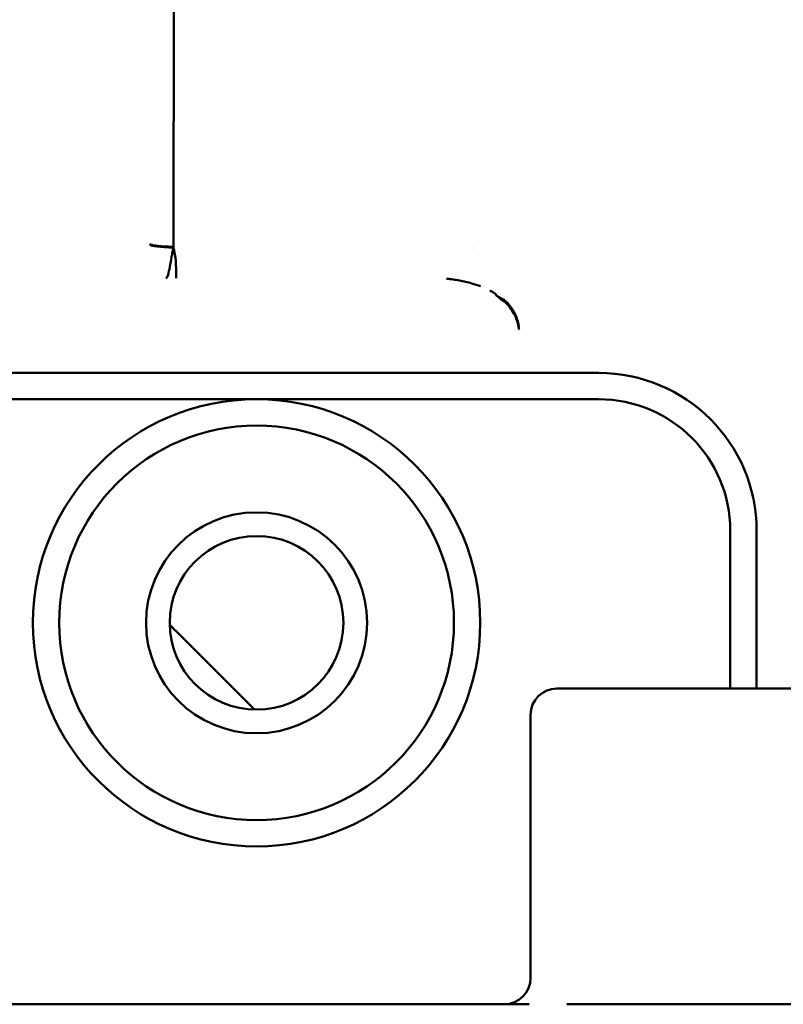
# Model space of a CAD drawing. Header units: millimetres. Extents: x 0 to 14369, y -869 to 2970.
# Tile 351 of 656: x 2133 to 2147, y 911 to 929. Entities that reach past the tile are written whole.
import ezdxf

# ---------------------------------------------------------------- set-up
doc = ezdxf.new("R2010")
doc.units = ezdxf.units.MM
doc.header["$LTSCALE"] = 10
doc.layers.add('Sichtbar (ISO)', color=7, linetype='Continuous', lineweight=50)

msp = doc.modelspace()

# ---------------------------------------------------------------- linework, layer by layer
at = {"layer": 'Sichtbar (ISO)'}
for p, q in [((2135.441, 925.033), (2135.498, 1052.611)), ((2135.438, 925.02), (2135.441, 925.033)), ((2135.438, 925.02), (2135.438, 925.02)), ((2143.518, 922.635), (2124.26, 922.635)), ((2137.018, 922.135), (2124.26, 922.135)), ((2143.518, 922.135), (2137.018, 922.135)), ((2146.018, 916.635), (2146.018, 919.635)), ((2146.518, 916.635), (2146.518, 919.635)), ((2136.978, 916.235), (2135.482, 917.731)), ((2135.482, 917.731), (2136.978, 916.235)), ((2142.724, 916.635), (2155.224, 916.635)), ((2142.224, 916.135), (2142.224, 911.135)), ((2141.77, 910.635), (2123.263, 910.635)), ((2161.455, 910.635), (2144.046, 910.635))]:
    msp.add_line(p, q, dxfattribs=at)
for radius in [4.25, 3.75, 2.1, 1.65]:
    msp.add_circle((2137.018, 917.885), radius, dxfattribs=at)
for centre, radius, start, end in [((2138.911, 923.625), 2.6, 32.1629, 32.1633), ((2143.518, 919.635), 3, 0, 90), ((2143.518, 919.635), 2.5, 0, 90), ((2139.018, 921.266), 5, 223.1202, 225), ((2139.018, 921.266), 5, 223.1202, 225), ((2142.724, 916.135), 0.5, 90, 180), ((2141.724, 911.135), 0.5, 270, 0)]:
    msp.add_arc(centre, radius, start, end, dxfattribs=at)
msp.add_ellipse((2135.497, 925.075), major_axis=(-0.505, 0), ratio=0.111135, start_param=0.048769, end_param=1.454453, dxfattribs=at)
for points, knots in [([(2134.993, 925.087), (2134.993, 925.085), (2134.995, 925.084), (2134.997, 925.082), (2134.999, 925.08), (2135.001, 925.079), (2135.005, 925.077), (2135.011, 925.074), (2135.02, 925.07), (2135.032, 925.067), (2135.042, 925.065), (2135.053, 925.062), (2135.065, 925.06)], [0, 0, 0, 0, 0.0625, 0.0625, 0.0625, 0.125, 0.125, 0.125, 0.25, 0.25, 0.25, 0.3520158, 0.3520158, 0.3520158, 0.3520158]), ([(2135.065, 925.06), (2135.068, 925.059), (2135.071, 925.059), (2135.074, 925.058), (2135.09, 925.056), (2135.109, 925.053), (2135.129, 925.051), (2135.149, 925.048), (2135.171, 925.046), (2135.195, 925.044), (2135.219, 925.042), (2135.245, 925.041), (2135.271, 925.039), (2135.298, 925.038), (2135.326, 925.036), (2135.354, 925.035), (2135.368, 925.035), (2135.383, 925.034), (2135.397, 925.034), (2135.404, 925.034), (2135.412, 925.034), (2135.419, 925.034), (2135.426, 925.033), (2135.434, 925.033), (2135.441, 925.033)], [0.3520158, 0.3520158, 0.3520158, 0.3520158, 0.375, 0.375, 0.375, 0.5, 0.5, 0.5, 0.625, 0.625, 0.625, 0.75, 0.75, 0.75, 0.875, 0.875, 0.875, 0.9375, 0.9375, 0.9375, 0.96875, 0.96875, 0.96875, 1, 1, 1, 1]), ([(2135.296, 924.434), (2135.31, 924.439), (2135.337, 924.489), (2135.37, 924.641), (2135.395, 924.804), (2135.418, 924.925), (2135.43, 924.982), (2135.435, 925.007), (2135.438, 925.017), (2135.438, 925.02)], [0, 0, 0, 0, 0.268614, 0.540188, 0.794748, 0.910717, 0.965344, 0.991646, 1, 1, 1, 1]), ([(2135.485, 924.708), (2135.481, 924.78), (2135.471, 924.874), (2135.449, 924.973), (2135.446, 924.985)], [0.6239177, 0.6239177, 0.6239177, 0.6239177, 0.9178445, 0.9611833, 0.9611833, 0.9611833, 0.9611833]), ([(2135.492, 924.436), (2135.492, 924.449), (2135.49, 924.509), (2135.489, 924.611), (2135.488, 924.646)], [0.0339358, 0.0339358, 0.0339358, 0.0339358, 0.3797977, 0.5350421, 0.5350421, 0.5350421, 0.5350421]), ([(2141.274, 924.282), (2141.219, 924.303), (2141.086, 924.347), (2140.911, 924.388), (2140.771, 924.41), (2140.699, 924.419), (2140.657, 924.424), (2140.636, 924.425), (2140.626, 924.426)], [0.2242487, 0.2242487, 0.2242487, 0.2242487, 0.4282929, 0.7066596, 0.8512456, 0.9250687, 0.9623914, 0.9999754, 0.9999754, 0.9999754, 0.9999754]), ([(2141.452, 924.201), (2141.476, 924.19), (2141.499, 924.176), (2141.522, 924.162), (2141.534, 924.155), (2141.545, 924.147), (2141.557, 924.14)], [0.0000928, 0.0000928, 0.0000928, 0.0000928, 0.6551475, 0.6551475, 0.6551475, 1, 1, 1, 1]), ([(2141.569, 924.109), (2141.588, 924.098), (2141.607, 924.086), (2141.645, 924.063), (2141.66, 924.053), (2141.675, 924.044), (2141.679, 924.042), (2141.684, 924.041), (2141.685, 924.04), (2141.686, 924.04), (2141.687, 924.04), (2141.688, 924.04), (2141.688, 924.04), (2141.689, 924.041), (2141.689, 924.041), (2141.69, 924.041), (2141.691, 924.041), (2141.692, 924.041), (2141.693, 924.041), (2141.696, 924.04), (2141.699, 924.039), (2141.708, 924.034), (2141.716, 924.027), (2141.754, 923.998), (2141.807, 923.945), (2141.879, 923.846), (2141.9, 923.813), (2141.964, 923.685), (2141.986, 923.598), (2142, 923.513), (2142.002, 923.489), (2142.005, 923.464)], [-0.05953506, -0.05953506, -0.05953506, -0.05953506, -0.05840687, -0.05840687, -0.05731679, -0.05731679, -0.05682228, -0.05682228, -0.05659386, -0.05659386, -0.05641529, -0.05641529, -0.05617175, -0.05617175, -0.05592525, -0.05592525, -0.05563967, -0.05563967, -0.05516436, -0.05516436, -0.05444399, -0.05444399, -0.0520792, -0.0520792, -0.03631211, -0.03631211, -0.02881905, -0.02881905, -0.01019868, -0.01019868, -0.0029295, -0.0029295, -0.0029295, -0.0029295]), ([(2142.004, 923.465), (2142.004, 923.467), (2142.003, 923.47), (2142.003, 923.472), (2142.001, 923.484), (2141.999, 923.496), (2141.996, 923.508), (2141.992, 923.531), (2141.987, 923.553), (2141.981, 923.575), (2141.971, 923.617), (2141.957, 923.657), (2141.941, 923.695), (2141.934, 923.712), (2141.926, 923.727), (2141.918, 923.743), (2141.914, 923.751), (2141.91, 923.759), (2141.906, 923.766), (2141.884, 923.808), (2141.859, 923.848), (2141.83, 923.884), (2141.819, 923.898), (2141.807, 923.911), (2141.795, 923.924), (2141.783, 923.937), (2141.77, 923.949), (2141.757, 923.961), (2141.745, 923.972), (2141.732, 923.983), (2141.719, 923.992), (2141.704, 924.004), (2141.689, 924.015), (2141.674, 924.027), (2141.665, 924.034), (2141.657, 924.041), (2141.648, 924.048), (2141.632, 924.061), (2141.615, 924.075), (2141.599, 924.087), (2141.589, 924.095), (2141.579, 924.102), (2141.569, 924.109)], [0.0332806, 0.0332806, 0.0332806, 0.0332806, 0.0422227, 0.0422227, 0.0422227, 0.0833185, 0.0833185, 0.0833185, 0.162147, 0.162147, 0.162147, 0.308156, 0.308156, 0.308156, 0.3707486, 0.3707486, 0.3707486, 0.4023408, 0.4023408, 0.4023408, 0.5706124, 0.5706124, 0.5706124, 0.6349915, 0.6349915, 0.6349915, 0.6995632, 0.6995632, 0.6995632, 0.7599206, 0.7599206, 0.7599206, 0.8304173, 0.8304173, 0.8304173, 0.872813, 0.872813, 0.872813, 0.9528047, 0.9528047, 0.9528047, 1, 1, 1, 1]), ([(2141.77, 910.635), (2141.809, 910.635), (2141.962, 910.635), (2142.012, 910.635), (2142.048, 910.635), (2142.119, 910.635), (2142.158, 910.635), (2142.198, 910.635), (2142.199, 910.635), (2142.2, 910.635)], [-0.02879651, -0.02879651, -0.02879651, -0.02879651, -0.02418127, -0.02418127, -0.01210933, -0.01210933, 0, 0, 0.00029711, 0.00029711, 0.00029711, 0.00029711]), ([(2142.915, 910.635), (2142.917, 910.635), (2142.917, 910.633), (2142.927, 910.635), (2142.946, 910.634), (2143.104, 910.635), (2143.15, 910.635), (2143.291, 910.635), (2143.385, 910.635), (2143.668, 910.635), (2143.857, 910.635), (2144.046, 910.635)], [-0.1441355, -0.1441355, -0.1441355, -0.1441355, -0.1379818, -0.1379818, -0.1033698, -0.1033698, -0.0885849, -0.0885849, -0.0590415, -0.0590415, -0.0000028, -0.0000028, -0.0000028, -0.0000028])]:
    msp.add_open_spline(points, degree=3, knots=knots, dxfattribs=at)
for points in [[(2135.446, 924.985), (2135.444, 924.997), (2135.441, 925.008), (2135.438, 925.02)], [(2135.488, 924.646), (2135.487, 924.665), (2135.486, 924.686), (2135.485, 924.708)], [(2135.492, 924.434), (2135.492, 924.434), (2135.492, 924.435), (2135.492, 924.436)], [(2141.452, 924.201), (2141.452, 924.202), (2141.451, 924.202), (2141.451, 924.202)], [(2141.569, 924.109), (2141.56, 924.117), (2141.567, 924.134), (2141.557, 924.14)]]:
    msp.add_open_spline(points, degree=3, dxfattribs=at)

doc.saveas('drawing.dxf')
